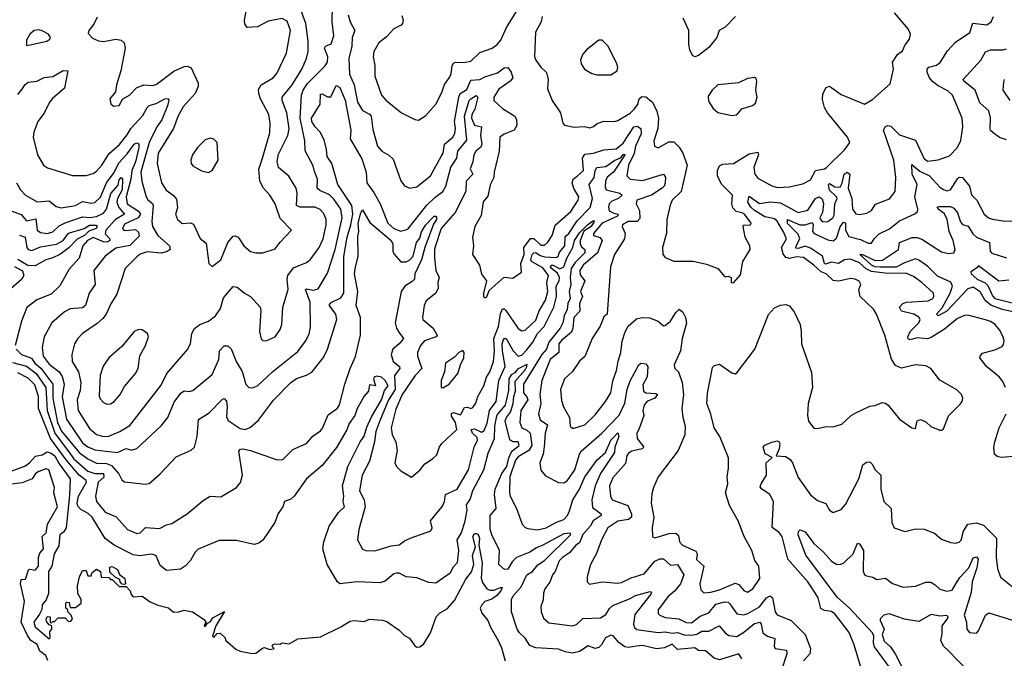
# Model space of a CAD drawing. Extents: x 1245432 to 1420865, y 606325 to 671314.
# Tile 265 of 382: x 1363196 to 1368823, y 635279 to 638927. Entities that reach past the tile are written whole.
import ezdxf

# ---------------------------------------------------------------- set-up
doc = ezdxf.new("R2010")
doc.units = 0

msp = doc.modelspace()

# ---------------------------------------------------------------- linework, layer by layer
at = {"layer": '0CON20XD'}
for points in [[(1365652.5, 638597.5), (1365662.3, 638617.7), (1365667.5, 638665), (1365675, 638677.8), (1365686.2, 638683.8), (1365735, 638681.8), (1365775, 638689.6), (1365825, 638740), (1365896.6, 638763.4), (1365925, 638785.5), (1365945, 638809.5), (1365978, 638882), (1366065, 639022.5)], [(1363177.1, 637995), (1363200, 637955), (1363229.2, 637925), (1363295, 637886.4), (1363365, 637892.3), (1363405, 637858.9), (1363432.2, 637852.2), (1363514.2, 637865), (1363555, 637887.5), (1363605, 637878.4), (1363625, 637882.5), (1363657.5, 637912.5), (1363692.4, 637995), (1363735, 638054.7), (1363761.4, 638108.6), (1363810.1, 638159.9), (1363849.7, 638215), (1363865, 638223.1), (1363877.5, 638217.5), (1363877.1, 638197.1), (1363856.8, 638115), (1363837.3, 638065), (1363830.6, 638015), (1363804.9, 637915.1), (1363810.2, 637875), (1363874, 637834), (1363886.5, 637815), (1363873.1, 637795), (1363795, 637759.4), (1363783.1, 637735), (1363791.4, 637725), (1363802.9, 637722.9), (1363857.8, 637727.8), (1363875, 637712.7), (1363879.2, 637690.8), (1363825, 637636.6), (1363745, 637621.6), (1363683.6, 637576.4), (1363620, 637495), (1363627.7, 637415), (1363593.6, 637365), (1363570.9, 637295), (1363555, 637281.8), (1363485, 637274.6), (1363452.6, 637257.4), (1363379.5, 637195), (1363334.7, 637115.3), (1363324.7, 637055), (1363329.5, 637005), (1363365, 636958.4), (1363421.8, 636915), (1363439.1, 636889.1), (1363449.2, 636845), (1363438.1, 636771.9), (1363462.5, 636645), (1363555, 636509.1), (1363585, 636487.4), (1363625, 636470), (1363755, 636454.8), (1363805, 636478), (1363835, 636468.5), (1363865, 636477.5), (1364005, 636606.5), (1364041.8, 636655), (1364078.5, 636741.5), (1364116, 636794), (1364135, 636806.7), (1364165, 636803.3), (1364185, 636809.4), (1364295, 636899.4), (1364333.9, 636985), (1364338.6, 637035), (1364365, 637062.9), (1364385, 637064.2), (1364405, 637046), (1364433.2, 636975), (1364467.6, 636917.6), (1364479, 636879), (1364487.1, 636847.1), (1364505, 636825.6), (1364526.4, 636823.6), (1364555, 636835.7), (1364642.9, 636917.1), (1364785, 637030.9), (1364829.8, 637090.2), (1364850.1, 637129.9), (1364857.2, 637172.8), (1364856, 637314), (1364828.9, 637385), (1364835, 637389.2), (1364875, 637381.9), (1364901.1, 637388.9), (1364955, 637478.1), (1364999.3, 637615), (1365039.5, 637795), (1365030.6, 637845), (1364991.6, 637901.6), (1364965.8, 637925.8), (1364910.6, 637950.6), (1364896.8, 637965), (1364897.8, 638015), (1364880.6, 638060.6), (1364872.7, 638092.7), (1364827.3, 638177.3), (1364826.2, 638235), (1364799.1, 638365), (1364806.4, 638495), (1364815.2, 638525), (1364839, 638561), (1364939, 638661), (1364954.6, 638685), (1364956.9, 638715), (1364936.9, 638765), (1364943.8, 638776.2), (1364975, 638789.1), (1364991.3, 638835), (1364982.5, 638915), (1364983.8, 639005)], [(1363185, 638499.6), (1363210, 638530), (1363225.3, 638555), (1363245, 638570.3), (1363294.2, 638575.8), (1363335, 638596.7), (1363385, 638601.6), (1363445, 638636.2), (1363470, 638635), (1363452.5, 638535), (1363383.1, 638476.9), (1363365.6, 638455), (1363335, 638392.5), (1363299.1, 638345), (1363276.4, 638285), (1363273.6, 638255), (1363297.3, 638155), (1363332.5, 638095), (1363355, 638081.4), (1363497.4, 638037.4), (1363575, 638037.5), (1363615, 638048.1), (1363635, 638061.1), (1363665.4, 638095), (1363707.7, 638162.3), (1363765.4, 638214.6), (1363810.3, 638269.7), (1363830.3, 638305), (1363899.9, 638380.1), (1363924.5, 638425.5), (1363935, 638436.8), (1363975, 638447.4), (1364025.6, 638475.6), (1364045, 638475.8), (1364047.4, 638467.4), (1364040.2, 638435), (1364007.7, 638355), (1363980, 638315), (1363935, 638224.6), (1363889, 638055), (1363894.3, 638004.3), (1363917.7, 637915), (1363927.8, 637897.7), (1363955, 637876.2), (1363958.8, 637865), (1363951.3, 637775), (1363954.6, 637745), (1363984.7, 637695), (1364052, 637635), (1364055.3, 637615), (1364038, 637602), (1364006.6, 637593.4), (1363925, 637600.7), (1363885, 637587.1), (1363865, 637572.5), (1363799.1, 637505), (1363751.3, 637358.7), (1363716.2, 637303.8), (1363690.7, 637245), (1363670.9, 637219.1), (1363639.1, 637190.9), (1363554.4, 637135), (1363525.3, 637104.7), (1363509.3, 637075), (1363492.9, 637015), (1363496, 636975), (1363531.2, 636915), (1363544.7, 636855), (1363541.7, 636808.2), (1363524.1, 636755), (1363530, 636695), (1363595, 636590.8), (1363635, 636557.9), (1363675, 636545.3), (1363705, 636547.6), (1363767.5, 636575), (1363825, 636609.1), (1364005, 636839.1), (1364037.1, 636905), (1364157.5, 637045), (1364172.5, 637077.5), (1364180, 637135), (1364195, 637162.2), (1364225, 637186.5), (1364275.3, 637204.7), (1364314.4, 637235), (1364343.2, 637276.8), (1364361.3, 637338.7), (1364415, 637403.1), (1364438.6, 637398.6), (1364480, 637365), (1364515.5, 637345.5), (1364570, 637285), (1364574.2, 637265), (1364565.8, 637145), (1364575, 637103.3), (1364585, 637094), (1364605, 637092.5), (1364655.4, 637114.6), (1364685, 637156.2), (1364694.3, 637185), (1364698.9, 637285), (1364729.6, 637385), (1364724.7, 637445), (1364728.7, 637465), (1364759.8, 637510.2), (1364835, 637540), (1364855, 637554.4), (1364908.2, 637625), (1364931.1, 637675), (1364946.7, 637755), (1364946.6, 637786.6), (1364932.2, 637822.3), (1364912.3, 637842.3), (1364885.2, 637855.2), (1364796.5, 637856.5), (1364777.7, 637865), (1364781.6, 637935), (1364775, 637964.2), (1364733.9, 638033.9), (1364675, 638083.1), (1364666.7, 638116.7), (1364675, 638158.9), (1364727.6, 638265), (1364735.7, 638304.3), (1364723.3, 638395), (1364695.9, 638465), (1364696.8, 638485), (1364752.4, 638555), (1364807.5, 638645), (1364834.4, 638705.6), (1364844.7, 638745), (1364845.2, 638804.8), (1364831.8, 638905), (1364802.4, 638982.4)], [(1363638.3, 638941.7), (1363618.7, 638901.3), (1363590, 638865), (1363587.5, 638847.5), (1363611.7, 638821.7), (1363645.8, 638805.8), (1363675, 638802.5), (1363745, 638815.6), (1363775, 638810), (1363792, 638795), (1363798.1, 638765), (1363773.8, 638635), (1363748.8, 638555), (1363742.5, 638515), (1363711.2, 638475), (1363716.1, 638446.1), (1363732.3, 638432.3), (1363765, 638437.5), (1363785.8, 638474.2), (1363823.8, 638495), (1363862.7, 638537.3), (1363905, 638554.7), (1363955, 638550.3), (1363975, 638556.1), (1364076.9, 638633.1), (1364135, 638660.3), (1364155, 638661.3), (1364175, 638651.9), (1364216.7, 638565), (1364215.3, 638545), (1364199.2, 638505), (1364130.1, 638429.9), (1364102.1, 638377.9), (1364075.2, 638304.8), (1363987.6, 638165), (1363980.8, 638105), (1364005.4, 637995.4), (1364033.6, 637953.6), (1364073.8, 637923.8), (1364091.9, 637901.9), (1364098.3, 637851.7), (1364085.7, 637815), (1364097.5, 637785), (1364125, 637763.1), (1364172.7, 637767.3), (1364189.4, 637759.4), (1364227.7, 637677.7), (1364261.2, 637651.2), (1364277.5, 637535), (1364295, 637517.5), (1364346.2, 637555), (1364385.8, 637654.2), (1364415, 637690), (1364427, 637693), (1364445, 637683.8), (1364476.7, 637635), (1364515, 637603.6), (1364545, 637595.5), (1364585, 637594.5), (1364655, 637617.8), (1364683.6, 637656.4), (1364750, 637725), (1364685, 637792), (1364655.6, 637875), (1364624.7, 637924.7), (1364590, 637965), (1364568.2, 638005), (1364563.2, 638073.2), (1364584.2, 638135.8), (1364625, 638280), (1364627.5, 638335), (1364619.6, 638385), (1364572.5, 638475), (1364561.9, 638505), (1364561.3, 638528.7), (1364576.1, 638553.9), (1364645, 638593.8), (1364665, 638618.6), (1364720, 638735), (1364742.7, 638865), (1364725, 638917.5), (1364695, 638933.1), (1364615, 638918.1), (1364555, 638886.2), (1364495, 638882.5), (1364482.9, 638902.9), (1364480, 638925), (1364490, 638975)], [(1365073.5, 638955), (1365084.8, 638914.8), (1365110.9, 638865), (1365095.7, 638824.3), (1365094.3, 638775), (1365077.8, 638705), (1365080.8, 638615), (1365108.3, 638555), (1365125.8, 638455), (1365155, 638407.9), (1365195, 638387.5), (1365204.8, 638374.8), (1365215, 638300), (1365240.5, 638205), (1365265.7, 638175), (1365305, 638153.1), (1365329.8, 638129.8), (1365375, 638006), (1365395, 637978.6), (1365425, 637964.3), (1365465, 637971.9), (1365544.4, 638035), (1365605, 638145.6), (1365615.4, 638165), (1365624.1, 638215), (1365670.8, 638255), (1365683.4, 638276.6), (1365687.4, 638305), (1365681.6, 638345), (1365704.9, 638485.1), (1365713.8, 638505), (1365751.2, 638528.8), (1365775, 638581.1), (1365825, 638584.4), (1365855, 638600), (1365927.4, 638622.6), (1365965, 638652.5), (1365985, 638653.1), (1366005, 638627.1), (1366014.5, 638595), (1365998.9, 638575), (1365935, 638529.3), (1365906.4, 638485), (1365905.6, 638465.6), (1365955, 638419.5), (1366026.1, 638376.1), (1366036.1, 638355), (1366037.2, 638322.8), (1366021.4, 638295), (1365965, 638273.5), (1365940.6, 638255), (1365935.6, 638175), (1365906.9, 638055), (1365905.7, 638025), (1365885.6, 637984.4), (1365870.8, 637919.2), (1365844, 637886), (1365832.6, 637807.4), (1365797.5, 637745), (1365784.5, 637684.5), (1365788.6, 637635), (1365784.3, 637585), (1365822.9, 637525), (1365835, 637473.3), (1365864.2, 637435), (1365846.7, 637365), (1365847.5, 637345), (1365855, 637337.5), (1365865, 637343.3), (1365879.2, 637380.8), (1365965, 637456.2), (1366015, 637450.8), (1366063.3, 637485), (1366060, 637535), (1366079.5, 637585), (1366076.5, 637625), (1366115, 637676.6), (1366135, 637677.2), (1366175, 637639.6), (1366195, 637639.6), (1366215, 637655.5), (1366238.2, 637695), (1366256.3, 637753.7), (1366345, 637831.2), (1366388.4, 637895), (1366391.1, 637915), (1366362.3, 637962.3), (1366353.3, 637995), (1366358.3, 638015), (1366382.8, 638032.8), (1366418.4, 638065), (1366412.5, 638135), (1366425, 638159.6), (1366476.1, 638163.9), (1366535, 638183.7), (1366605, 638188.4), (1366645, 638220.8), (1366705, 638315.1), (1366725, 638319), (1366746.1, 638305), (1366748.2, 638275), (1366716.2, 638205), (1366707.9, 638162.1), (1366675.7, 638095), (1366665, 638034.2), (1366685.8, 638015), (1366755, 638008), (1366875, 638043.6), (1366887.1, 638027.1), (1366885.8, 637994.2), (1366878.8, 637975), (1366867.9, 637965), (1366807.2, 637925), (1366722.5, 637895), (1366718.9, 637875), (1366737.7, 637837.7), (1366739.3, 637790.7), (1366725, 637774.7), (1366674, 637775), (1366641.1, 637755), (1366638.5, 637745), (1366656.3, 637705), (1366652.6, 637675), (1366595, 637586), (1366571.8, 637515), (1366553.8, 637245), (1366535, 637229.2), (1366513.1, 637176.9), (1366468.1, 637105), (1366425, 637002.5), (1366394.7, 636975.3), (1366355, 636917.1), (1366309.4, 636875), (1366286.2, 636815), (1366291.7, 636751.7), (1366304.4, 636715), (1366337.8, 636655), (1366342, 636605), (1366355, 636593.8), (1366365, 636593.8), (1366425, 636613.1), (1366485, 636670), (1366544.7, 636745.3), (1366574.5, 636795), (1366586.4, 636863.6), (1366606.9, 636923.1), (1366617, 636977), (1366631.6, 637025), (1366639.1, 637090.9), (1366656.7, 637143.3), (1366673.5, 637176.5), (1366721.9, 637218.1), (1366753.5, 637226.5), (1366795, 637223.6), (1366844.5, 637204.5), (1366875, 637178.8), (1366885, 637179.2), (1366915.6, 637205), (1366945, 637253.8), (1366965, 637273.3), (1366985, 637256.7), (1367000.6, 637225), (1367006.2, 637193.8), (1366981.6, 637105), (1366973.2, 637035), (1366936, 636955), (1366940, 636935), (1366961.2, 636915), (1366981.2, 636855), (1366988.8, 636785), (1366980.8, 636705), (1366985.8, 636655.8), (1366999.2, 636605), (1366997.5, 636555), (1366959.5, 636465), (1366844.6, 636315.4), (1366817.5, 636255), (1366809.1, 636219.1)], [(1366181.6, 638945), (1366175.3, 638915), (1366144.6, 638855), (1366138.1, 638715), (1366145.8, 638695), (1366175, 638656.2), (1366207.1, 638625), (1366216.5, 638585), (1366211.8, 638531.8), (1366238.6, 638465), (1366285.8, 638395), (1366300, 638335), (1366310, 638325), (1366365, 638313.8), (1366424.1, 638315.9), (1366455, 638310), (1366475, 638315.8), (1366496.7, 638333.3), (1366535, 638347.9), (1366595, 638344.5), (1366615, 638350.6), (1366685, 638393.6), (1366708.1, 638415), (1366728, 638442), (1366736.5, 638475), (1366751.7, 638488.3), (1366775, 638486.4), (1366811.9, 638455), (1366836.8, 638405), (1366846.7, 638365), (1366842.7, 638305), (1366820, 638235), (1366824.5, 638204.5), (1366845, 638195.8), (1366905, 638228.2), (1366935, 638229.1), (1366965, 638198.5), (1366986.2, 638165), (1367011.1, 638095), (1366977, 637945), (1366925.6, 637895), (1366913, 637867), (1366894.5, 637785), (1366893.2, 637706.8), (1366869.2, 637625), (1366872, 637585), (1366885, 637568.8), (1366935, 637546.7), (1367045, 637547.5), (1367121.2, 637531.2), (1367185, 637506.2), (1367225, 637457.5), (1367245, 637461.2), (1367262.5, 637455), (1367262.5, 637425), (1367275, 637423.3), (1367315, 637470), (1367329.4, 637545), (1367371.1, 637615), (1367368.2, 637635), (1367341.5, 637685), (1367330.8, 637745), (1367335, 637755.8), (1367366, 637754), (1367373.6, 637756.4), (1367375.6, 637765), (1367338.9, 637815), (1367325, 637824), (1367290.7, 637830.7), (1367272.1, 637852.1), (1367266.3, 637875), (1367270.5, 637925), (1367207.5, 637987.5), (1367184.4, 638034.4), (1367184.4, 638065.6), (1367195, 638091.5), (1367215, 638100.8), (1367275, 638105.3), (1367365, 638160.9), (1367415, 638170.8), (1367418, 638155), (1367392.1, 638085), (1367397.5, 638045), (1367415, 638021.5), (1367495, 637977.9), (1367525, 637968.8), (1367595, 637971.8), (1367645, 637983.6), (1367671.1, 637988.9), (1367715, 638011.4), (1367744.8, 638065.2), (1367795, 638074.5), (1367805, 638081.4), (1367911.2, 638185), (1367940, 638225), (1367927.5, 638255), (1367812.2, 638395), (1367795.6, 638425), (1367785, 638470), (1367785.9, 638504.1), (1367805, 638540), (1367825, 638546.2), (1367890.3, 638500.3), (1368025, 638444.5), (1368069, 638471), (1368170.3, 638559.7), (1368189.2, 638645), (1368183.3, 638685), (1368212.8, 638727.2), (1368240.5, 638749.5), (1368256, 638784), (1368280.5, 638815), (1368286.7, 638845), (1368274.3, 638875), (1368196.2, 638966.2)], [(1365380.7, 638950.7), (1365386.7, 638925), (1365384.5, 638905.5), (1365375.8, 638895), (1365335, 638874.5), (1365291.3, 638828.7), (1365248.1, 638795), (1365220, 638745), (1365215.5, 638714.5), (1365226.4, 638665), (1365226.4, 638605), (1365263.8, 638495), (1365287.8, 638467.8), (1365378, 638395), (1365455, 638355.8), (1365475, 638352), (1365515, 638378), (1365575, 638444.2), (1365608.3, 638511.7), (1365623.1, 638556.9), (1365652.5, 638597.5)], [(1366809.1, 636219.1), (1366804.5, 636165), (1366819.4, 636085), (1366810, 636025), (1366812.6, 635972.6), (1366825, 635967.8), (1366907.8, 635992.3), (1366945, 635994.1), (1366960.4, 635980.4), (1366966.9, 635945), (1366984.5, 635925), (1367060.7, 635890.7), (1367068.3, 635875), (1367063.4, 635843.4), (1367105.3, 635805), (1367083.8, 635705), (1367089.2, 635669.2), (1367105, 635652.5), (1367145, 635655.9), (1367195, 635670.4), (1367285, 635707.6), (1367305, 635700.5), (1367335, 635665.6), (1367355, 635657.5), (1367385.6, 635675), (1367425.6, 635735), (1367420, 635805), (1367398.3, 635838.3), (1367379.5, 635895), (1367335.5, 635975), (1367301.9, 636065), (1367251.9, 636151.9), (1367229.2, 636225), (1367243.8, 636275), (1367239.2, 636315), (1367247.1, 636365), (1367247.1, 636425), (1367198, 636545), (1367164.2, 636595), (1367145.7, 636674.3), (1367123.2, 636735), (1367126.6, 636793.4), (1367155, 636940), (1367167.6, 636952.4), (1367195, 636959.5), (1367265, 636908.9), (1367285, 636904.4), (1367295, 636909.2), (1367398.2, 637045), (1367476.4, 637243.6), (1367509.5, 637280.5), (1367545, 637296.7), (1367575, 637300), (1367595, 637292.5), (1367624.2, 637254.2), (1367655.6, 637185), (1367662.9, 637145), (1367664.4, 637074.4), (1367720.7, 636910.7), (1367726.3, 636826.3), (1367701.5, 636735), (1367698.6, 636665), (1367705, 636633.3), (1367735, 636594), (1367755, 636592), (1367805, 636602.5), (1367845, 636600.8), (1367894.4, 636615.6), (1367948, 636665), (1367975, 636682), (1368055, 636720), (1368085, 636723.8), (1368125, 636740), (1368145, 636736), (1368160, 636725), (1368224.2, 636644.2), (1368295, 636596.2), (1368315, 636592.5), (1368324.3, 636635.7), (1368345, 636643.3), (1368375, 636629.2), (1368403.8, 636603.8), (1368455, 636581.2), (1368465, 636582.5), (1368475, 636590), (1368505, 636663.3), (1368570.3, 636729.7), (1368582, 636745), (1368585.8, 636765), (1368578, 636785), (1368552, 636812), (1368455, 636867.5), (1368403.6, 636933.6), (1368375, 636950), (1368315, 636955.8), (1368235, 636936.9), (1368200.9, 636950.9), (1368178.2, 636988.2), (1368141.1, 637125), (1368091.9, 637245), (1368075, 637272.5), (1367998.8, 637345), (1367992.5, 637385), (1368002.5, 637415), (1367993, 637433), (1367970, 637445), (1367945, 637448.8), (1367876.8, 637433.2), (1367845, 637437.3), (1367805, 637474.5), (1367775.7, 637485.7), (1367735.5, 637525), (1367675, 637569.2), (1367635, 637571.4), (1367595, 637562), (1367575, 637569.3), (1367559.6, 637589.6), (1367549.3, 637625), (1367577.5, 637675), (1367561.9, 637715), (1367525, 637776.2), (1367509.8, 637789.8), (1367455, 637801), (1367395, 637837), (1367374.1, 637855), (1367357.6, 637885), (1367365, 637918.1), (1367425, 637877), (1367485, 637886), (1367545, 637881.6), (1367645, 637824.8), (1367700.7, 637839.3), (1367744.9, 637905.1), (1367765, 637914.9), (1367782.7, 637902.7), (1367790.6, 637875), (1367783.8, 637826.2), (1367769.5, 637795), (1367771.8, 637785), (1367785, 637771.5), (1367815, 637773.8), (1367842.5, 637795), (1367850.5, 637809.5), (1367854.8, 637875), (1367867.6, 637905), (1367864.3, 637915), (1367823.7, 637953.7), (1367817.8, 637985), (1367825, 637990.2), (1367855, 637971.6), (1367885, 637969.6), (1367897.1, 637992.9), (1367908.5, 638045), (1367925, 638056), (1367940.3, 638045), (1367930.6, 637965), (1367952, 637905), (1367954.7, 637845), (1367975, 637817.8), (1367995, 637813.5), (1368037.9, 637822.1), (1368065, 637837.1), (1368087.8, 637872.2), (1368166.8, 637903.2), (1368198.8, 637945), (1368203.8, 638025), (1368190.9, 638125), (1368133.1, 638295), (1368141.4, 638315), (1368155, 638321.8), (1368175, 638318.2), (1368225, 638270), (1368315, 638239.6), (1368362.4, 638135), (1368385, 638118.7), (1368445, 638126.5), (1368510.2, 638149.8), (1368555, 638197.5), (1368575, 638236.2), (1368586.2, 638315), (1368581.8, 638365), (1368526.2, 638495), (1368500.7, 638520.7), (1368445, 638549.5), (1368413.7, 638573.7), (1368396.3, 638595), (1368382.5, 638627.5), (1368383.1, 638645), (1368392, 638655), (1368435, 638667.8), (1368457.3, 638682.7), (1368499.3, 638749.3), (1368545, 638797.8), (1368625.4, 638854.6), (1368643.4, 638906.6), (1368722.5, 638897.5), (1368747.5, 638915), (1368760.6, 638945)], [(1367286.9, 638945), (1367228.1, 638885), (1367194, 638865), (1367181.1, 638825), (1367135, 638767.3), (1367075, 638722.2), (1367055, 638714.4), (1367041.5, 638721.5), (1367025, 638753.8), (1367019.6, 638785), (1367020.4, 638865), (1366986.9, 638935)], [(1363235, 638780), (1363255, 638783.8), (1363350, 638805), (1363367.5, 638815), (1363372.5, 638825), (1363360, 638845), (1363325, 638863.3), (1363305, 638868.8), (1363277.5, 638865), (1363253.8, 638845), (1363235, 638810), (1363235, 638780)], [(1366575, 638612.5), (1366611.2, 638635), (1366614, 638655), (1366608.6, 638675), (1366559.2, 638775), (1366525, 638809.2), (1366505, 638810.8), (1366436, 638755), (1366415, 638730), (1366401.7, 638698.3), (1366404.5, 638674.5), (1366423.4, 638643.4), (1366465, 638619.2), (1366495, 638612.5), (1366575, 638612.5)], [(1368835, 638240.6), (1368795, 638253.3), (1368760.5, 638280.5), (1368745, 638294.2), (1368742.1, 638305), (1368744.6, 638365.4), (1368735.3, 638405.3), (1368682.6, 638452.6), (1368656, 638525), (1368592.2, 638575), (1368588.9, 638585), (1368689.3, 638695), (1368715.9, 638744.1), (1368745, 638754.6), (1368815, 638753.8), (1368835, 638760.9)], [(1367265, 638378.8), (1367295, 638383.3), (1367323, 638417), (1367385, 638436.7), (1367400.7, 638449.3), (1367410, 638485), (1367403.8, 638525), (1367408.8, 638575), (1367405, 638590), (1367395, 638597.5), (1367355, 638590), (1367303.2, 638566.8), (1367185.6, 638554.4), (1367154.3, 638525), (1367130.9, 638489.1), (1367131.7, 638461.7), (1367159.7, 638419.7), (1367185, 638396.2), (1367265, 638378.8)], [(1368857.1, 638465), (1368817.5, 638525), (1368819.7, 638569.7), (1368825, 638585.6)], [(1363175.5, 637045), (1363205.3, 637015), (1363264.1, 636994.1), (1363281.4, 636965), (1363317.1, 636937.1), (1363384.2, 636845), (1363384.5, 636765), (1363411.6, 636625), (1363435, 636575.6), (1363535, 636454.5), (1363585, 636417.9), (1363635, 636393.3), (1363691.9, 636391.9), (1363720.2, 636380.2), (1363762.4, 636332.4), (1363778.9, 636298.9), (1363795, 636286.9), (1363915, 636274.3), (1363935, 636278.1), (1363997.9, 636332.1), (1364090.2, 636429.8), (1364175, 636467.5), (1364195.5, 636484.5), (1364210.8, 636545), (1364217.4, 636642.6), (1364279.4, 636680.6), (1364355, 636758.9), (1364365, 636762.5), (1364377.3, 636747.3), (1364381.6, 636715), (1364377.8, 636657.8), (1364386.7, 636636.7), (1364455, 636590.7), (1364486.2, 636585), (1364515, 636599.1), (1364559.9, 636640.1), (1364647, 636753), (1364744.5, 636855), (1364777.5, 636877.5), (1364835, 636895.6), (1364865.9, 636914.1), (1364932.6, 636997.4), (1364954.6, 637045), (1365007.8, 637215), (1365002.1, 637245), (1364963.6, 637296.4), (1364975, 637311.9), (1365031.5, 637338.5), (1365048.8, 637365), (1365048.9, 637575), (1365066.8, 637685), (1365088.6, 637755), (1365099.1, 637815), (1365093.6, 637865), (1365014.7, 637985), (1364979.1, 638105), (1364953.5, 638145), (1364950.2, 638185), (1364935, 638240.4), (1364913.3, 638285), (1364884.7, 638315), (1364865.8, 638345), (1364864.2, 638365), (1364912.7, 638445), (1364915, 638501.2), (1364925, 638503.3), (1364955, 638486.2), (1364974.6, 638485.4), (1365005, 638550.8), (1365025, 638540), (1365055, 638468), (1365087.8, 638295), (1365085, 638245.8), (1365151.1, 638131.1), (1365175.2, 638055), (1365180.6, 637995), (1365220.2, 637940.2), (1365256.1, 637875), (1365298.9, 637765), (1365334.5, 637735), (1365375, 637719.6), (1365415, 637730.9), (1365523.3, 637866.7), (1365568.2, 637911.8), (1365615, 637945.3), (1365632.1, 637975), (1365659, 638085), (1365693.7, 638135), (1365700.5, 638175), (1365751.8, 638238.2), (1365737.7, 638375), (1365765.5, 638465), (1365773.3, 638475), (1365805, 638494.7), (1365814.1, 638485), (1365796.8, 638415), (1365780, 638385), (1365778.4, 638365), (1365795, 638324.3), (1365835.6, 638315), (1365828.5, 638265), (1365837.8, 638215), (1365831.3, 638198.7), (1365803.7, 638175), (1365791, 638155), (1365786.4, 638115), (1365771, 638075), (1365785.9, 638045), (1365747, 638005), (1365745.2, 637945), (1365685, 637824.7), (1365604.8, 637735), (1365572.8, 637635), (1365566.6, 637615), (1365566.2, 637565), (1365574.6, 637495), (1365592.4, 637455), (1365584.7, 637425), (1365587.2, 637392.8), (1365574.6, 637365.4), (1365518.7, 637321.3), (1365507.5, 637295), (1365497.5, 637225), (1365500, 637215), (1365558.2, 637165), (1365581.9, 637125), (1365575.3, 637114.7), (1365508.5, 637091.5), (1365486.4, 637065), (1365469.6, 637025), (1365468.8, 637005), (1365493.8, 636935), (1365456.7, 636895), (1365382.5, 636785), (1365345, 636702.2), (1365318, 636595), (1365325, 636556.2), (1365345.6, 636515), (1365352.5, 636465), (1365340.6, 636395), (1365349.2, 636375), (1365375, 636350), (1365435.8, 636314.2), (1365485, 636355.6), (1365510.9, 636389.1), (1365555, 636418.1), (1365579.4, 636440.6), (1365595, 636486.7), (1365607.5, 636505), (1365694.5, 636585), (1365687.3, 636625), (1365662.8, 636662.8), (1365663.6, 636676.4), (1365675, 636682.5), (1365715, 636669.7), (1365737.9, 636712.1), (1365755, 636713.8), (1365775, 636705.6), (1365785, 636710.8), (1365803.1, 636736.9), (1365813.8, 636775), (1365849.3, 636835), (1365864.2, 636885), (1365882.6, 636915), (1365903.3, 636975), (1365908.7, 637035), (1365906, 637105), (1365933.2, 637175), (1365944.2, 637245.8), (1365955, 637275.8), (1365965, 637275.6), (1365975, 637265.4), (1366045, 637163.5), (1366065, 637149.5), (1366085, 637152.7), (1366145, 637211.3), (1366165.6, 637264.4), (1366201.6, 637325), (1366214.3, 637374.3), (1366208.5, 637425), (1366217.7, 637465), (1366185, 637509.9), (1366121.7, 637545), (1366117.4, 637555), (1366124.3, 637585.7), (1366134, 637596), (1366145, 637596.1), (1366170, 637580), (1366197.7, 637572.3), (1366261.6, 637568.4), (1366272.8, 637575), (1366281.6, 637598.4), (1366312.1, 637635), (1366312.5, 637687.5), (1366335.2, 637705), (1366382.7, 637777.3), (1366455.4, 637854.6), (1366470.2, 637905), (1366450.2, 637985), (1366479.9, 638025), (1366485.3, 638065), (1366495, 638082.1), (1366545, 638087.3), (1366596.7, 638125), (1366631.7, 638138.3), (1366645, 638156.7), (1366656.8, 638156.8), (1366589.6, 638055), (1366553.2, 638026.8), (1366544.7, 638005), (1366541.9, 637971.9), (1366546.8, 637955), (1366626.6, 637936.6), (1366638.2, 637925), (1366619.1, 637905), (1366579.3, 637890.7), (1366564.6, 637875), (1366560.3, 637855), (1366564.4, 637835), (1366591.9, 637821.9), (1366616, 637816), (1366612.1, 637805), (1366525, 637765.1), (1366474.8, 637705), (1366475.6, 637695), (1366512, 637682), (1366524, 637665), (1366497.2, 637595), (1366415.3, 637525), (1366397.1, 637495), (1366399, 637469), (1366426, 637435), (1366400.5, 637375), (1366413.3, 637345), (1366394.4, 637305), (1366397.6, 637262.4), (1366363.8, 637225), (1366357, 637165), (1366348.6, 637141.4), (1366292.2, 637095), (1366277.1, 637075), (1366277.8, 637025), (1366228.4, 636985), (1366180, 636865), (1366169.4, 636785), (1366173.7, 636735), (1366160.5, 636675), (1366170.5, 636640.5), (1366212, 636612), (1366198.8, 636565), (1366193.7, 636486.3), (1366187.6, 636445), (1366168.2, 636395), (1366173.4, 636353.4), (1366200.8, 636320.8), (1366275, 636284), (1366305, 636281.9), (1366325, 636293.5), (1366369, 636355), (1366394.8, 636445), (1366405, 636462.2), (1366523.7, 636565), (1366622.8, 636667.2), (1366653.7, 636736.3), (1366668.5, 636815), (1366685, 636864.4), (1366735, 636956), (1366745, 636964.2), (1366775, 636960.8), (1366785.6, 636945.6), (1366782.3, 636887.7), (1366758, 636842), (1366761.6, 636805), (1366775, 636794.8), (1366831.8, 636791.8), (1366841, 636785), (1366825.4, 636764.6), (1366780.7, 636745), (1366765.3, 636725), (1366757.4, 636695), (1366763.8, 636665), (1366733.7, 636586.3), (1366722.9, 636565), (1366724.7, 636535), (1366763.8, 636485), (1366754.2, 636475), (1366695, 636462.7), (1366675, 636450.8), (1366665.8, 636435), (1366657.5, 636392.5), (1366585, 636309.5), (1366566.4, 636265), (1366572.5, 636205), (1366581.9, 636185), (1366671.2, 636151.2), (1366691.9, 636105), (1366693.2, 636085), (1366675, 636071.9), (1366615, 636061.6), (1366557.5, 636025), (1366521.5, 635955), (1366493.1, 635876.9), (1366458.1, 635815), (1366439.2, 635745), (1366438.8, 635715), (1366452, 635702), (1366525, 635715.6), (1366615, 635707.9), (1366635, 635711.5), (1366691.3, 635738.7), (1366765, 635761.4), (1366825, 635834.1), (1366855, 635847.1), (1366875, 635847.2), (1366915, 635811.2), (1366955, 635814.5), (1366990.8, 635755), (1366973.3, 635705), (1366938.1, 635661.9), (1366899.3, 635630.7), (1366845.5, 635555), (1366844.4, 635535), (1366854.3, 635525), (1366885, 635511.8), (1366963.8, 635503.8), (1367005, 635482.9), (1367035, 635482), (1367085, 635519.4), (1367135, 635538.8), (1367175, 635589.1), (1367225, 635601.1), (1367245, 635598.9), (1367255, 635590.9), (1367293.7, 635533.7), (1367335, 635527.7), (1367358.1, 635535), (1367425, 635573.5), (1367465, 635624.5), (1367485, 635635.4), (1367498.2, 635625), (1367513.3, 635545), (1367525, 635527.5), (1367605, 635495.6), (1367684.8, 635414.8), (1367716.2, 635335), (1367711.9, 635305), (1367675.5, 635265)], [(1364275, 638054.2), (1364296.2, 638065), (1364330, 638125), (1364323.8, 638225), (1364305, 638244), (1364285, 638249.2), (1364255, 638240), (1364212.6, 638197.4), (1364182.9, 638155), (1364174.3, 638125), (1364176, 638105), (1364185, 638091.2), (1364235, 638062.9), (1364275, 638054.2)], [(1368830, 636825), (1368815, 636860), (1368795, 636884.2), (1368720.8, 636945), (1368684, 636995), (1368684.4, 637005.6), (1368698.6, 637021.4), (1368769.1, 637040.9), (1368810.2, 637059.8), (1368819.5, 637070.5), (1368822.1, 637095), (1368815, 637119.2), (1368796.2, 637155), (1368771.5, 637185), (1368745, 637202.5), (1368715, 637212.7), (1368615, 637238.2), (1368595, 637237.1), (1368555, 637219.2), (1368481.5, 637158.5), (1368405, 637111.1), (1368385, 637103), (1368364.3, 637105.7), (1368325, 637109.6), (1368285, 637097.5), (1368273.1, 637103.1), (1368271.5, 637115), (1368285.3, 637145), (1368334.7, 637195), (1368342, 637215), (1368335, 637227.2), (1368305.5, 637245), (1368235, 637262.5), (1368224.6, 637285), (1368242.5, 637305), (1368265, 637313.8), (1368388.3, 637321.7), (1368415, 637333.6), (1368420.8, 637345), (1368419.5, 637365), (1368351.5, 637425), (1368305, 637460), (1368259.5, 637479.5), (1368155, 637477.1), (1368065, 637488.9), (1368034, 637504), (1367995, 637538), (1367945, 637559.5), (1367909.7, 637555), (1367875, 637533.7), (1367835, 637542.2), (1367800.9, 637530.9), (1367794.9, 637535), (1367785, 637575.2), (1367715, 637621.5), (1367685, 637632.4), (1367645, 637619.2), (1367632.2, 637622.2), (1367633.3, 637635), (1367655.1, 637675), (1367645, 637701.9), (1367633.3, 637713.3), (1367585, 637763.4), (1367584, 637786), (1367655, 637754.6), (1367685, 637754.3), (1367725, 637768.9), (1367731.1, 637755), (1367727.5, 637717.5), (1367735.6, 637705.6), (1367815, 637668.5), (1367845, 637663.2), (1367865, 637679.3), (1367885, 637742.7), (1367905, 637771.1), (1367915, 637766.7), (1367915.7, 637725), (1367935, 637688.5), (1368001.7, 637671.7), (1368045, 637650), (1368065, 637651.2), (1368078.6, 637675), (1368107.3, 637702.7), (1368167, 637733), (1368225, 637777.5), (1368311.9, 637818.1), (1368327.9, 637832.1), (1368329.7, 637845), (1368312.6, 637915), (1368325.8, 637985), (1368296.5, 638043.5), (1368295, 638099.2), (1368340.8, 638060.8), (1368395.4, 638035.4), (1368455, 637970), (1368475.9, 637955.9), (1368495, 637950), (1368515, 637954.7), (1368555, 638018.2), (1368565, 638027.7), (1368585, 638025.5), (1368623.5, 637975), (1368636, 637926), (1368666.1, 637896.1), (1368707.8, 637815), (1368732, 637795), (1368755, 637787.5), (1368815, 637777.1), (1368905, 637775.8)], [(1363105, 637850.4), (1363205, 637814.4), (1363235, 637777.6), (1363288.8, 637788.8), (1363296.1, 637725), (1363315, 637710.6), (1363355, 637705.3), (1363385, 637714.7), (1363421.4, 637748.6), (1363455, 637766.8), (1363555, 637801.3), (1363597.2, 637797.2), (1363635, 637801.8), (1363675, 637822.1), (1363691.2, 637845), (1363716.3, 637933.7), (1363758.2, 637981.8), (1363765, 638012.2), (1363775, 638024.7), (1363783.3, 638015), (1363780.5, 637955), (1363755.5, 637905), (1363751.6, 637885), (1363763.2, 637853.2), (1363794.8, 637815), (1363743.7, 637786.3), (1363687.8, 637725), (1363684.4, 637704.4), (1363710.4, 637675), (1363710.4, 637665), (1363693.1, 637656.9), (1363675, 637657.3), (1363615, 637683.3), (1363583.3, 637665), (1363556, 637635), (1363536.1, 637565), (1363478.8, 637501.2), (1363425, 637406.9), (1363375, 637358.9), (1363292.8, 637327.2), (1363237.1, 637282.9), (1363205.4, 637205), (1363170.5, 637065)], [(1363155, 636967.7), (1363235, 636947.4), (1363290.6, 636905), (1363344.4, 636825), (1363353.5, 636695), (1363395.6, 636565.6), (1363485.2, 636445.2), (1363505, 636419), (1363585, 636348.2), (1363625, 636335.1), (1363675.6, 636335), (1363676.2, 636313.8), (1363643.9, 636285), (1363628.9, 636205), (1363634, 636175), (1363685, 636113.1), (1363746.8, 636086.8), (1363812.5, 636015), (1363865, 635991.5), (1363885, 635995.6), (1363915, 636026.9), (1363995, 636020), (1364035, 636041.2), (1364065, 636049.2), (1364152.5, 636105), (1364245, 636180.9), (1364284, 636205), (1364345, 636200.8), (1364435, 636254.2), (1364457.5, 636282.5), (1364468.5, 636325), (1364447.5, 636462.5), (1364457.1, 636472.9), (1364473.6, 636476.4), (1364515.2, 636465.2), (1364667.3, 636412.7), (1364700, 636415), (1364757.7, 636472.3), (1364834.1, 636505.9), (1364871.7, 636548.3), (1364915, 636578.8), (1364926.8, 636593.2), (1364959.4, 636670.6), (1365011.3, 636708.7), (1365023.8, 636726.2), (1365054.8, 636845.2), (1365084.7, 636935), (1365115, 637002.5), (1365143.3, 637125), (1365144.4, 637225), (1365118.6, 637295), (1365128.2, 637375), (1365110.1, 637475), (1365114.2, 637515.8), (1365130.4, 637575), (1365128, 637688), (1365133.6, 637716.4), (1365131.1, 637765), (1365145, 637823.3), (1365155, 637840.6), (1365197.8, 637767.7), (1365319.8, 637665), (1365329, 637645), (1365327.8, 637605), (1365335, 637588.5), (1365375, 637543.3), (1365404.3, 637544.3), (1365425, 637554.7), (1365445, 637576.5), (1365463.2, 637655), (1365481.8, 637678.2), (1365491.7, 637715), (1365515, 637753.7), (1365565, 637805.2), (1365575, 637804.5), (1365578, 637798), (1365578.2, 637785), (1365561.5, 637758.5), (1365511.2, 637625), (1365491.9, 637555), (1365454, 637475), (1365452.1, 637445), (1365439.3, 637430.7), (1365396.2, 637405), (1365375.4, 637374.6), (1365342.6, 637195), (1365349.5, 637165), (1365362.8, 637142.8), (1365388.5, 637105), (1365365.4, 637074.6), (1365327.8, 637045), (1365319.7, 637015), (1365329.6, 636975), (1365366.5, 636945), (1365369.2, 636935), (1365337.5, 636895), (1365342.2, 636815), (1365304.1, 636755), (1365253.5, 636635), (1365231.6, 636575), (1365224.1, 636515.9), (1365194.4, 636405.6), (1365154, 636325), (1365138.8, 636235), (1365164.8, 636184.8), (1365170, 636145), (1365133.3, 636015), (1365126.9, 635955), (1365155, 635902.9), (1365175, 635895.6), (1365225, 635892.9), (1365318.8, 635921.2), (1365365, 635927.5), (1365395, 635950), (1365432.7, 635967.3), (1365545, 636006.9), (1365552.9, 636025), (1365544, 636065), (1365611.9, 636148.1), (1365622.9, 636175), (1365628.9, 636215), (1365696.5, 636245), (1365761.1, 636355), (1365792.6, 636485), (1365812.1, 636525), (1365809.7, 636539.7), (1365783.3, 636565), (1365776.9, 636585), (1365795, 636589.5), (1365835, 636570.8), (1365850, 636580), (1365867.8, 636622.2), (1365880.1, 636695), (1365919.3, 636745), (1365934.5, 636865), (1365971, 636945), (1365954.4, 637034.4), (1365953.8, 637076.2), (1365960.6, 637099.4), (1365965, 637106.3), (1365976.2, 637106.2), (1366015.8, 637035), (1366045, 637005.2), (1366065, 637009.8), (1366095, 637041.2), (1366128.4, 637085), (1366155.1, 637134.9), (1366192.6, 637175), (1366247.9, 637285), (1366263.7, 637346.3), (1366262.3, 637405), (1366279, 637435), (1366281.4, 637455), (1366268.7, 637478.7), (1366236, 637505), (1366230.3, 637515), (1366232.8, 637525), (1366245, 637525.1), (1366283.3, 637503.3), (1366305, 637514.8), (1366323.7, 637565), (1366357.8, 637625), (1366365.8, 637665), (1366395, 637708.8), (1366440.4, 637755), (1366475, 637779.4), (1366480, 637775), (1366462, 637745), (1366420.7, 637719.3), (1366400, 637665), (1366398.3, 637645), (1366408.1, 637628.1), (1366425.3, 637615), (1366426.4, 637595), (1366369.8, 637540.2), (1366347.6, 637505), (1366342.5, 637455), (1366346.5, 637415), (1366335.7, 637375), (1366342.5, 637335), (1366329, 637305), (1366325, 637271.5), (1366307, 637235), (1366299.6, 637195), (1366284.2, 637165), (1366219.2, 637085), (1366207.6, 637045), (1366180, 637015), (1366075.3, 636845), (1366075.3, 636795.3), (1366095, 636772.1), (1366100.4, 636755), (1366060.3, 636695), (1366054.1, 636625), (1366066.2, 636596.2), (1366095, 636582.3), (1366114.1, 636565), (1366123, 636495), (1366105, 636466), (1366045, 636430.7), (1366030.1, 636409.9), (1365997.2, 636315), (1365996, 636226), (1365999.6, 636205), (1366035.4, 636135), (1366067.5, 636045), (1366085, 636026), (1366100.5, 636020.5), (1366155, 636012.9), (1366205, 636024.7), (1366262.9, 636057.1), (1366305, 636072.4), (1366327.1, 636095), (1366338.5, 636121.5)], [(1368926.9, 637246.9), (1368811.3, 637271.3), (1368746.8, 637296.8), (1368713.1, 637323.1), (1368685, 637372), (1368645, 637399.4), (1368615, 637388.8), (1368495, 637262.3), (1368445, 637235.7), (1368435.7, 637245), (1368468.6, 637281.4), (1368514.6, 637365), (1368526.3, 637405), (1368517.7, 637427.7), (1368442.1, 637462.1), (1368385, 637518.2), (1368335, 637553.2), (1368315, 637560.6), (1368252.1, 637537.9), (1368205, 637512.6), (1368113.9, 637513.9), (1368085, 637514.5), (1368063.3, 637525), (1367996.7, 637585), (1368013.3, 637585), (1368085, 637550.6), (1368127.5, 637552.5), (1368218.8, 637615), (1368223.6, 637655), (1368296.8, 637683.2), (1368325, 637683.1), (1368352.5, 637672.5), (1368465, 637600.3), (1368505, 637590.4), (1368535, 637595.8), (1368542.1, 637615), (1368530.2, 637665), (1368507.6, 637717.6), (1368496.7, 637786.6), (1368480.4, 637820.4), (1368444.4, 637845), (1368438.8, 637855), (1368450.3, 637859.7), (1368515, 637859.3), (1368535, 637850.9), (1368555, 637824.4), (1368572.6, 637772.6), (1368585, 637757.1), (1368617.3, 637747.3), (1368643.4, 637703.4), (1368663.8, 637685), (1368737.9, 637655), (1368742.8, 637605), (1368752.8, 637592.7), (1368835, 637566.7)], [(1363195, 637695.3), (1363226.7, 637685), (1363235.9, 637625), (1363245, 637614), (1363265, 637607.6), (1363315, 637629.3), (1363406.7, 637645), (1363444.8, 637665), (1363475, 637707.6), (1363565, 637733.3), (1363595, 637752.4), (1363633, 637753), (1363638.9, 637745), (1363631.9, 637735), (1363591.5, 637718.5), (1363565.4, 637695), (1363525, 637672.7), (1363477.3, 637622.7), (1363425, 637585.6), (1363385, 637565.7), (1363345, 637554.8), (1363285, 637520.9), (1363243.1, 637523.1), (1363185, 637556.5)], [(1363166.3, 637516.3), (1363211.3, 637491.3), (1363218.9, 637465), (1363207.5, 637445), (1363115, 637363.2)], [(1368848.5, 637438.5), (1368792.3, 637432.3), (1368675, 637521.2), (1368663.4, 637506.6), (1368632.8, 637487.2), (1368634.7, 637475), (1368668.9, 637445), (1368713, 637423), (1368728.6, 637408.6), (1368755, 637349.2), (1368770, 637335), (1368883.9, 637306.1)], [(1363695, 636730.8), (1363715, 636732.9), (1363735, 636746), (1363769.2, 636785), (1363795, 636832), (1363857.1, 636905), (1363872.9, 636935), (1363883, 637007), (1363914, 637065), (1363931.2, 637115), (1363926.7, 637135), (1363895.9, 637155.9), (1363875, 637156.2), (1363850, 637145), (1363779.7, 637060.3), (1363704.7, 636995.3), (1363672, 636948), (1363655.3, 636895), (1363649.1, 636779.1), (1363655, 636762), (1363675, 636740), (1363695, 636730.8)], [(1365615, 636823.8), (1365651.2, 636845), (1365700.8, 636905), (1365714.2, 636955.8), (1365734, 636995), (1365735.9, 637025.9), (1365728, 637038), (1365705, 637025.8), (1365681.7, 636998.3), (1365629.2, 636965), (1365624.5, 636915), (1365604.4, 636865), (1365603.8, 636825), (1365615, 636823.8)], [(1366721.7, 635348.3), (1366675, 635339.8), (1366655, 635344.7), (1366619.2, 635369.2), (1366587.2, 635407.2), (1366575, 635410.4), (1366544.6, 635395.4), (1366521.6, 635355), (1366505, 635339.7), (1366485, 635335.7), (1366445, 635349.5), (1366395, 635318.1), (1366355, 635307.7), (1366313.3, 635315), (1366275, 635330.8), (1366145, 635337.8), (1366111.6, 635351.6), (1366085, 635394.4), (1366051.5, 635425), (1366038.8, 635445), (1366006.1, 635545), (1366006.9, 635615), (1366016.7, 635635), (1366062.7, 635687.3), (1366093.7, 635756.3), (1366126.1, 635773.9), (1366157.7, 635812.3), (1366195, 635837.8), (1366344.3, 635985), (1366343.3, 635993.3), (1366305, 635990.8), (1366185.4, 635925.4), (1366149.3, 635910.7), (1366112, 635885), (1366035.9, 635854.1), (1366010.6, 635829.4), (1365985, 635788.5), (1365966, 635786), (1365934.5, 635815), (1365938, 635895), (1365893.3, 635983.3), (1365885, 636016.7), (1365884.9, 636095), (1365919.8, 636135), (1365908.7, 636215), (1365912.5, 636245), (1365951.8, 636335), (1365980.8, 636375), (1365992.2, 636425), (1366008.7, 636461.3), (1366050.6, 636495), (1366045.1, 636515.1), (1366015, 636514.9), (1365996.2, 636526.2), (1365971, 636635), (1365978.1, 636655), (1366001.2, 636685), (1366016.1, 636735), (1366019.5, 636775), (1366030.1, 636805), (1366028.4, 636861.6), (1366085, 636927.2), (1366095.2, 636945.2), (1366096.5, 636956.5), (1366090, 636955), (1366040.2, 636929.8), (1366025, 636909.6), (1366005, 636898), (1365991.1, 636875), (1365990.4, 636809.6), (1365970.3, 636725), (1365925, 636671.1), (1365918.3, 636655), (1365909.8, 636605), (1365908.2, 636531.8), (1365871.6, 636448.4), (1365847.1, 636352.9), (1365784.4, 636235.6), (1365770.4, 636189.6), (1365748.1, 636155), (1365750.8, 636125), (1365738.2, 636055), (1365718.9, 635995), (1365694.1, 635955), (1365703.7, 635895), (1365695.3, 635824.7), (1365672.2, 635797.7), (1365656.5, 635765), (1365575, 635708.6), (1365535, 635711.9), (1365465, 635739.4), (1365405, 635744.4), (1365365, 635764.4), (1365350, 635765), (1365335, 635760.6), (1365285, 635719.4), (1365255, 635710), (1365125, 635715.5), (1365025, 635704.3), (1365011.4, 635715), (1364953.8, 635813.8), (1364929.1, 635905), (1364934.6, 635944.6), (1364965, 636034.3), (1365017.4, 636112.6), (1365052.3, 636145), (1365045.3, 636175), (1365048.1, 636205), (1365040.3, 636265), (1365070.9, 636375), (1365141.7, 636515), (1365165, 636548.5), (1365180, 636600), (1365205.1, 636654.9), (1365265, 636759.1), (1365281.7, 636808.3), (1365301.5, 636835), (1365285, 636865.5), (1365263.9, 636883.9), (1365235, 636890.6), (1365221.2, 636885), (1365218, 636875), (1365230, 636835), (1365195, 636841.2), (1365189.2, 636805), (1365165, 636775.7), (1365125, 636705.7), (1365112.1, 636665), (1365079.7, 636620.3), (1365065.6, 636584.4), (1365006.8, 636483.2), (1364925, 636379.7), (1364835, 636303.5), (1364765, 636204.7), (1364745, 636187.7), (1364708.8, 636175), (1364699.6, 636145), (1364673.8, 636106.2), (1364654.1, 636055), (1364585, 635953.1), (1364562.6, 635937.4), (1364535, 635928.6), (1364435, 635950.9), (1364335, 635952.5), (1364215, 635901.9), (1364198.9, 635885), (1364172.4, 635837.6), (1364143.7, 635806.4), (1364115, 635788.9), (1364035, 635780), (1363999.1, 635809.1), (1363975, 635863.6), (1363965, 635870.8), (1363945, 635873.3), (1363885, 635863.9), (1363845, 635869.8), (1363735, 635926.1), (1363685, 635964), (1363610.2, 636085), (1363586.3, 636106.3), (1363545, 636128.1), (1363528.4, 636148.4), (1363524.4, 636165), (1363532, 636205), (1363578, 636285), (1363575.2, 636295), (1363535, 636324.5), (1363461.8, 636411.8), (1363371.8, 636535), (1363302.4, 636705), (1363303.3, 636775), (1363281.3, 636841.3), (1363245, 636879.4), (1363185, 636910.2)], [(1368895, 636434.5), (1368805, 636425.6), (1368781.7, 636431.7), (1368768, 636445), (1368764.3, 636484.3), (1368769.4, 636515), (1368793.8, 636596.2), (1368834.4, 636675)], [(1366338.5, 636121.5), (1366357.9, 636185), (1366396.2, 636245), (1366426.2, 636315), (1366497.1, 636412.9), (1366543.5, 636455), (1366574.8, 636525), (1366615, 636567.8), (1366619.5, 636545), (1366597.3, 636485), (1366595.4, 636455), (1366516.1, 636333.9), (1366485.2, 636265), (1366465.5, 636185), (1366470.5, 636140.5), (1366519.6, 636105), (1366519.6, 636095), (1366474, 636065), (1366458.1, 636035), (1366415, 635985.2), (1366395, 635939.3), (1366374.7, 635925), (1366338.1, 635881.9), (1366297.5, 635855), (1366279.2, 635835), (1366255.6, 635775), (1366240.9, 635755), (1366225, 635714.3), (1366197.5, 635675), (1366189.6, 635650.4), (1366187.4, 635612.6), (1366174.5, 635575), (1366175.6, 635545), (1366188.6, 635508.6), (1366220.7, 635480.7), (1366355, 635464.7), (1366377.6, 635472.4), (1366415, 635505.5), (1366515, 635510), (1366545, 635528.9), (1366565.9, 635564.1), (1366585, 635581.1), (1366685, 635620.7), (1366715, 635638.6), (1366799.8, 635659.8), (1366806.6, 635656.6), (1366803.5, 635645), (1366711.6, 635528.4), (1366703.8, 635473.8), (1366710.4, 635455), (1366723.4, 635443.4), (1366844.3, 635425.7), (1366885, 635429.5), (1366925, 635422.4), (1366955, 635426.7), (1366992.8, 635412.8), (1367035, 635411.6), (1367065, 635417.2), (1367095, 635434.2), (1367135, 635434.2), (1367193.7, 635463.7), (1367227.5, 635425), (1367248.9, 635408.9), (1367295, 635404.3), (1367335, 635427.3), (1367395, 635478.2), (1367425.2, 635485.2), (1367433.2, 635473.2), (1367443.7, 635423.7), (1367469.2, 635405), (1367512, 635392), (1367507.5, 635347.5), (1367513.1, 635335), (1367578.1, 635325), (1367580.7, 635305), (1367548.8, 635205)], [(1368009.1, 635209.1), (1367965.9, 635355), (1367937.2, 635427.2), (1367855, 635533.2), (1367835, 635546.1), (1367795, 635552), (1367775, 635564.3), (1367759.6, 635625), (1367734.5, 635665), (1367701.2, 635715), (1367586, 635845), (1367553.4, 635975), (1367537.2, 635997.2), (1367496.6, 636026.6), (1367504.1, 636175), (1367483.8, 636215), (1367436.3, 636246.3), (1367428.3, 636258.3), (1367432.7, 636275), (1367464.8, 636325.2), (1367462.3, 636395), (1367495.6, 636425.6), (1367456, 636446), (1367445.6, 636485), (1367453.6, 636496.4), (1367495, 636514.4), (1367525, 636521.9), (1367535, 636518), (1367539.5, 636505), (1367536.2, 636475), (1367518.8, 636435), (1367575, 636432.2), (1367599.6, 636415), (1367613.3, 636395), (1367645, 636311.4), (1367715, 636212), (1367755, 636180), (1367802.5, 636162.5), (1367824.4, 636124.4), (1367845, 636112.5), (1367890.5, 636129.5), (1367915, 636156.7), (1367992.5, 636305), (1368015, 636384), (1368035, 636399.5), (1368055, 636400.5), (1368068.4, 636388.4), (1368085.5, 636355), (1368117.8, 636325), (1368118.2, 636245), (1368134.6, 636175), (1368176.7, 636135), (1368180.6, 636055), (1368194.4, 636024.4), (1368255, 636002.9), (1368315, 636018.1), (1368365, 636017.5), (1368425, 635993.8), (1368465, 635960), (1368515, 635940.8), (1368545, 635937.1), (1368565, 635941.9), (1368576.4, 635953.6), (1368589.1, 636005), (1368615.6, 636044.4), (1368665, 636052.2), (1368705, 636040), (1368779.5, 635965), (1368777.2, 635855), (1368785, 635792), (1368802, 635742)], [(1363135, 636344.7), (1363225, 636376.4), (1363251.9, 636395), (1363285.6, 636434.4), (1363325, 636440.9), (1363352.4, 636457.6), (1363375, 636450.2), (1363396, 636436), (1363420.8, 636390.7), (1363484.2, 636305), (1363479.7, 636210.3), (1363461.3, 636025), (1363447.9, 636002.1), (1363424.6, 635985), (1363419.3, 635920.7), (1363392.4, 635875), (1363378.8, 635805), (1363361.1, 635775), (1363360.8, 635649.2), (1363347.3, 635612.7), (1363323.8, 635585), (1363321.7, 635558.3), (1363309.4, 635530.6), (1363277.3, 635485), (1363285, 635459.5), (1363365, 635390), (1363370, 635395), (1363368.3, 635431.7), (1363380, 635445), (1363380, 635465), (1363365, 635470), (1363348.3, 635488.3), (1363347.5, 635505), (1363355, 635517.5), (1363370, 635515), (1363370, 635485), (1363375, 635480), (1363385, 635490), (1363395, 635490), (1363415, 635510), (1363455, 635510), (1363475, 635490), (1363488.3, 635491.7), (1363497.5, 635502.5), (1363490, 635525), (1363470, 635545), (1363470, 635555), (1363460, 635565), (1363460, 635595), (1363465, 635600), (1363478.3, 635598.3), (1363485, 635570), (1363515, 635570), (1363547, 635593), (1363547.5, 635615), (1363528.3, 635648.3), (1363527, 635693), (1363537.5, 635745), (1363555, 635780), (1363575, 635780), (1363585, 635750), (1363605, 635750), (1363610.7, 635769.3), (1363635, 635787.5), (1363657.5, 635775), (1363661.7, 635741.7), (1363705, 635740), (1363715, 635730), (1363725, 635730), (1363765, 635690), (1363805, 635690), (1363827.5, 635665), (1363833, 635643), (1363845, 635630), (1363895, 635633.3), (1363941.7, 635601.7), (1363985, 635583.3)], [(1363357, 635267), (1363345, 635295.6), (1363310.4, 635320.4), (1363295, 635357.1), (1363260.2, 635380.2), (1363240, 635410), (1363204.9, 635485), (1363222.5, 635605), (1363200.6, 635705), (1363205, 635730), (1363228.3, 635731.7), (1363246.1, 635783.9), (1363255, 635788.8), (1363285, 635782.7), (1363303.6, 635805), (1363302.9, 635855), (1363311.2, 635878.8), (1363331.2, 635905), (1363323.8, 635975), (1363347.7, 635995), (1363354.6, 636045.4), (1363411.3, 636145), (1363391.7, 636225), (1363394.7, 636255), (1363361.8, 636355), (1363345, 636361.8), (1363305, 636346.6), (1363285.9, 636335), (1363266.5, 636303.5), (1363209.7, 636280.3), (1363135, 636272.5)], [(1363985, 635583.3), (1364047, 635567), (1364075, 635543.3), (1364106.1, 635543.9), (1364135, 635553.3), (1364183.9, 635543.9), (1364250, 635500), (1364260, 635485), (1364250, 635465), (1364255, 635460), (1364270, 635480), (1364285, 635487.5), (1364299.5, 635510.5), (1364367, 635547), (1364316.7, 635465), (1364297.5, 635405), (1364305, 635397.5), (1364325, 635420), (1364341.7, 635421.7), (1364370, 635395), (1364371.7, 635381.7), (1364431.7, 635331.7), (1364455, 635320), (1364525, 635306.7), (1364545, 635307.5), (1364583, 635337), (1364595, 635340), (1364625, 635330), (1364645, 635332.5), (1364650, 635335), (1364640, 635345), (1364640, 635355), (1364655, 635362.5), (1364685, 635360), (1364695, 635367.5), (1364735, 635362.5), (1364785, 635390), (1364915, 635402.5), (1365031.8, 635458.2), (1365085, 635490.8), (1365105, 635494.6), (1365165, 635490), (1365195, 635502.3), (1365267.3, 635497.3), (1365295, 635489.1), (1365365, 635439.4), (1365395, 635408.6), (1365424.3, 635394.3), (1365455, 635349.2), (1365465, 635343.1), (1365483.3, 635345), (1365505, 635362.5), (1365543.8, 635425), (1365575.4, 635515), (1365595, 635536.7), (1365638.6, 635561.4), (1365681.6, 635608.4), (1365745, 635731.1), (1365777.4, 635772.6), (1365790.9, 635815), (1365784.2, 635865.8), (1365800, 635915), (1365784.7, 635975), (1365795, 635991.5), (1365805, 635992.7), (1365816.2, 635986.2), (1365822.8, 635965), (1365820.5, 635925), (1365838.4, 635825), (1365834, 635736), (1365841.1, 635711.1), (1365865, 635675.7), (1365885, 635667.5), (1365905, 635667.3), (1365944, 635684), (1365952.5, 635682.5), (1365946.3, 635665), (1365921.2, 635635), (1365895, 635616.6), (1365855, 635604), (1365836.4, 635585), (1365827.9, 635565), (1365836.2, 635536.2), (1365871.4, 635495), (1365886.2, 635456.2), (1365931.3, 635381.3), (1365949.2, 635339.2), (1365969.6, 635265)], [(1368175.8, 635215), (1368081.1, 635345), (1368076, 635365), (1368078.1, 635405), (1368070.8, 635425), (1367939.4, 635565), (1367868.6, 635628.6), (1367688.2, 635868.2), (1367646, 635985), (1367647.2, 636002.8), (1367657.1, 636012.9), (1367685, 636000.6), (1367734.4, 635935), (1367790.5, 635885), (1367835, 635833.1), (1367865, 635816.2), (1367885, 635815.4), (1367906.7, 635825), (1367958.5, 635875), (1367985, 635936.7), (1367995, 635932.5), (1368017.8, 635895), (1368015.8, 635775.8), (1368023.8, 635755), (1368035, 635750), (1368072.4, 635742.4), (1368095, 635730), (1368145, 635737.1), (1368185, 635705.6), (1368245, 635685.4), (1368315, 635690.7), (1368375, 635713.8), (1368403.3, 635713.3), (1368428.8, 635698.8), (1368455, 635673.1), (1368495, 635663.1), (1368525, 635668.9), (1368545.8, 635705), (1368569.6, 635740.4), (1368621.4, 635795), (1368645, 635852.4), (1368665, 635858.3), (1368674.4, 635845), (1368666.1, 635795), (1368638.7, 635715), (1368634.1, 635655), (1368593.2, 635525), (1368606.4, 635485), (1368609.5, 635445), (1368625, 635425.7), (1368665, 635421.8), (1368675.8, 635435), (1368715, 635526.2), (1368735, 635538), (1368925, 635480)], [(1363795, 635700), (1363781.7, 635701.7), (1363770, 635715), (1363768.3, 635728.3), (1363741.7, 635741.7), (1363711.7, 635771.7), (1363710.7, 635799.3), (1363725, 635802.5), (1363755, 635786.7), (1363767, 635757), (1363797.5, 635735), (1363800, 635705), (1363795, 635700)], [(1368802, 635742), (1368897.1, 635667.1)], [(1368616.2, 635205), (1368503.1, 635323.1), (1368475, 635348.1), (1368460.5, 635380.5), (1368468.4, 635418.4), (1368468.9, 635465), (1368497.9, 635505), (1368501.9, 635515), (1368495, 635524.2), (1368455, 635519.6), (1368405, 635529.2), (1368335, 635488.8), (1368252.7, 635502.7), (1368165, 635532.8), (1368135, 635525.9), (1368114.6, 635505), (1368113.8, 635495), (1368135.8, 635445.8), (1368126, 635414), (1368137.2, 635377.2), (1368172, 635345), (1368200.3, 635305), (1368296.9, 635116.9)], [(1367322.9, 635275), (1367305, 635304.2), (1367195, 635270.4), (1367165, 635279.6), (1367115, 635321.1), (1367075, 635323.3), (1367055, 635339.1), (1366955, 635328.8), (1366925, 635360), (1366880.9, 635339.1), (1366835, 635333.1), (1366755, 635351.5), (1366721.7, 635348.3)]]:
    msp.add_lwpolyline(points, dxfattribs=at)

doc.saveas('drawing.dxf')
